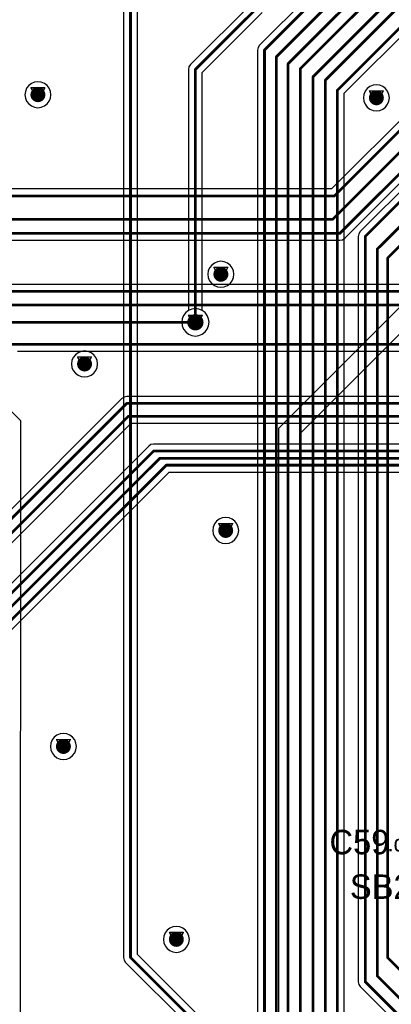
# Model space of a CAD drawing. Header units: millimetres. Extents: x 138 to 555, y 26 to 334.
# Tile 557 of 656: x 270 to 283, y 217 to 253. Entities that reach past the tile are written whole.
import ezdxf

# ---------------------------------------------------------------- set-up
doc = ezdxf.new("R2010")
doc.units = ezdxf.units.MM
for name, color, linetype in [('BottomLayer', 5, 'Continuous'), ('DrillDrawing', 1, 'Continuous'), ('Mechanical27', 56, 'Continuous'), ('MidLayer1', 16, 'Continuous'), ('MidLayer2', 76, 'Continuous'), ('MidLayer3', 90, 'Continuous'), ('MidLayer4', 156, 'Continuous'), ('MultiLayer', 9, 'Continuous'), ('TopLayer', 1, 'Continuous'), ('TopOverlay', 2, 'Continuous'), ('ViaHoleLayer', 16, 'Continuous')]:
    doc.layers.add(name, color=color, linetype=linetype)

msp = doc.modelspace()

# ---------------------------------------------------------------- linework, layer by layer
at = {"layer": 'BottomLayer'}
for p, q in [((287.785, 253.117), (281.252, 246.584)), ((281.739, 244.768), (284.268, 247.298)), ((281.252, 246.584), (268.979, 246.584)), ((258.751, 244.694), (281.558, 244.694)), ((281.558, 244.694), (281.656, 244.713)), ((281.656, 244.713), (281.739, 244.768)), ((289.749, 243.062), (244.306, 243.062)), ((269.687, 240.605), (287.855, 240.605)), ((273.53, 238.86), (265.565, 230.894)), ((273.613, 238.915), (273.53, 238.86)), ((273.711, 238.935), (273.613, 238.915)), ((288.436, 238.935), (273.711, 238.935)), ((265.812, 229.888), (273.873, 237.948)), ((273.873, 237.948), (287.437, 237.948)), ((274.519, 237.106), (263.313, 225.9)), ((274.602, 237.162), (274.519, 237.106)), ((274.699, 237.181), (274.602, 237.162)), ((298.221, 237.181), (274.699, 237.181)), ((263.491, 224.372), (275.27, 236.151)), ((275.27, 236.151), (287.785, 236.151))]:
    msp.add_line(p, q, dxfattribs=at)
at = {"layer": 'BottomLayer', "const_width": 0.1}
for points in [[(281.358, 246.329), (288.077, 253.049)], [(281.291, 245.463), (285.339, 249.511)], [(281.558, 244.948), (285.224, 248.614)], [(268.544, 246.329), (281.358, 246.329)], [(259.552, 245.463), (281.291, 245.463)], [(258.317, 244.948), (281.558, 244.948)], [(244.306, 242.807), (301.266, 242.807)], [(264.52, 242.307), (298.62, 242.307)], [(266.298, 241.666), (276.232, 241.666)], [(276.232, 241.666), (276.236, 241.67)], [(269.253, 240.86), (287.96, 240.86)], [(265.67, 230.64), (273.711, 238.68)], [(273.711, 238.68), (288.436, 238.68)], [(265.632, 230.068), (273.767, 238.203)], [(273.767, 238.203), (287.871, 238.203)], [(263.277, 225.503), (274.699, 236.926)], [(274.699, 236.926), (298.221, 236.926)], [(263.353, 225.087), (274.923, 236.656)], [(274.923, 236.656), (298.208, 236.656)], [(263.004, 224.245), (275.165, 236.406)], [(275.165, 236.406), (298.041, 236.406)]]:
    msp.add_lwpolyline(points, dxfattribs=at)
at = {"layer": 'BottomLayer'}
for points, const_width in [([(270.3, 250.057, 1), (270.575, 250.057, 1)], 0.275), ([(282.765, 249.943, 1), (283.04, 249.943, 1)], 0.275), ([(281.333, 246.329, 1), (281.383, 246.329, 1)], 0.05), ([(281.333, 246.329, 1), (281.383, 246.329, 1)], 0.05), ([(281.266, 245.463, 1), (281.316, 245.463, 1)], 0.05), ([(281.266, 245.463, 1), (281.316, 245.463, 1)], 0.05), ([(281.533, 244.948, 1), (281.583, 244.948, 1)], 0.05), ([(281.533, 244.948, 1), (281.583, 244.948, 1)], 0.05), ([(277.038, 243.44, 1), (277.313, 243.44, 1)], 0.275), ([(276.086, 241.67, 1), (276.386, 241.67, 1)], 0.3), ([(276.207, 241.666, 1), (276.257, 241.666, 1)], 0.05), ([(276.207, 241.666, 1), (276.257, 241.666, 1)], 0.05), ([(276.211, 241.67, 1), (276.261, 241.67, 1)], 0.05), ([(272.017, 240.134, 1), (272.292, 240.134, 1)], 0.275), ([(273.686, 238.68, 1), (273.736, 238.68, 1)], 0.05), ([(273.686, 238.68, 1), (273.736, 238.68, 1)], 0.05), ([(273.742, 238.203, 1), (273.792, 238.203, 1)], 0.05), ([(273.742, 238.203, 1), (273.792, 238.203, 1)], 0.05), ([(274.674, 236.926, 1), (274.724, 236.926, 1)], 0.05), ([(274.674, 236.926, 1), (274.724, 236.926, 1)], 0.05), ([(274.898, 236.656, 1), (274.948, 236.656, 1)], 0.05), ([(274.898, 236.656, 1), (274.948, 236.656, 1)], 0.05), ([(275.14, 236.406, 1), (275.19, 236.406, 1)], 0.05), ([(275.14, 236.406, 1), (275.19, 236.406, 1)], 0.05), ([(277.216, 234, 1), (277.491, 234, 1)], 0.275), ([(271.239, 226.04, 1), (271.514, 226.04, 1)], 0.275), ([(275.398, 218.931, 1), (275.673, 218.931, 1)], 0.275)]:
    msp.add_lwpolyline(points, format="xyb", close=True, dxfattribs=dict(at, const_width=const_width))
at = {"layer": 'DrillDrawing', "const_width": 0.0508}
for points in [[(270.184, 250.311), (270.692, 250.311)], [(270.184, 250.311), (270.438, 249.803)], [(270.285, 250.209), (270.59, 250.209)], [(270.285, 250.209), (270.438, 249.905)], [(270.438, 249.803), (270.692, 250.311)], [(270.438, 249.905), (270.59, 250.209)], [(282.648, 250.197), (283.156, 250.197)], [(282.648, 250.197), (282.902, 249.689)], [(282.75, 250.095), (283.055, 250.095)], [(282.75, 250.095), (282.902, 249.79)], [(282.902, 249.689), (283.156, 250.197)], [(282.902, 249.79), (283.055, 250.095)], [(276.922, 243.694), (277.43, 243.694)], [(276.922, 243.694), (277.176, 243.186)], [(277.023, 243.593), (277.328, 243.593)], [(277.023, 243.593), (277.176, 243.288)], [(277.176, 243.186), (277.43, 243.694)], [(277.176, 243.288), (277.328, 243.593)], [(275.982, 241.924), (276.49, 241.924)], [(275.982, 241.924), (276.236, 241.416)], [(276.084, 241.822), (276.389, 241.822)], [(276.084, 241.822), (276.236, 241.517)], [(276.236, 241.416), (276.49, 241.924)], [(276.236, 241.517), (276.389, 241.822)], [(271.9, 240.388), (272.408, 240.388)], [(271.9, 240.388), (272.154, 239.88)], [(272.002, 240.286), (272.307, 240.286)], [(272.002, 240.286), (272.154, 239.982)], [(272.154, 239.88), (272.408, 240.388)], [(272.154, 239.982), (272.307, 240.286)], [(277.099, 234.254), (277.607, 234.254)], [(277.099, 234.254), (277.353, 233.746)], [(277.201, 234.153), (277.505, 234.153)], [(277.201, 234.153), (277.353, 233.848)], [(277.353, 233.746), (277.607, 234.254)], [(277.353, 233.848), (277.505, 234.153)], [(271.123, 226.294), (271.631, 226.294)], [(271.123, 226.294), (271.377, 225.786)], [(271.224, 226.192), (271.529, 226.192)], [(271.224, 226.192), (271.377, 225.888)], [(271.377, 225.786), (271.631, 226.294)], [(271.377, 225.888), (271.529, 226.192)], [(275.282, 219.185), (275.79, 219.185)], [(275.282, 219.185), (275.536, 218.677)], [(275.536, 218.677), (275.79, 219.185)], [(275.384, 219.084), (275.688, 219.084)], [(275.384, 219.084), (275.536, 218.779)], [(275.536, 218.779), (275.688, 219.084)]]:
    msp.add_lwpolyline(points, dxfattribs=at)
at = {"layer": 'DrillDrawing', "const_width": 0.0254}
for points in [[(270.171, 250.311, 1), (270.196, 250.311, 1)], [(270.171, 250.311, 1), (270.196, 250.311, 1)], [(270.273, 250.209, 1), (270.298, 250.209, 1)], [(270.273, 250.209, 1), (270.298, 250.209, 1)], [(270.577, 250.209, 1), (270.603, 250.209, 1)], [(270.577, 250.209, 1), (270.603, 250.209, 1)], [(270.679, 250.311, 1), (270.704, 250.311, 1)], [(270.679, 250.311, 1), (270.704, 250.311, 1)], [(282.636, 250.197, 1), (282.661, 250.197, 1)], [(282.636, 250.197, 1), (282.661, 250.197, 1)], [(282.737, 250.095, 1), (282.763, 250.095, 1)], [(282.737, 250.095, 1), (282.763, 250.095, 1)], [(283.042, 250.095, 1), (283.067, 250.095, 1)], [(283.042, 250.095, 1), (283.067, 250.095, 1)], [(283.144, 250.197, 1), (283.169, 250.197, 1)], [(283.144, 250.197, 1), (283.169, 250.197, 1)], [(270.425, 249.905, 1), (270.45, 249.905, 1)], [(270.425, 249.905, 1), (270.45, 249.905, 1)], [(270.425, 249.803, 1), (270.45, 249.803, 1)], [(270.425, 249.803, 1), (270.45, 249.803, 1)], [(282.89, 249.79, 1), (282.915, 249.79, 1)], [(282.89, 249.79, 1), (282.915, 249.79, 1)], [(282.89, 249.689, 1), (282.915, 249.689, 1)], [(282.89, 249.689, 1), (282.915, 249.689, 1)], [(276.909, 243.694, 1), (276.934, 243.694, 1)], [(276.909, 243.694, 1), (276.934, 243.694, 1)], [(277.011, 243.593, 1), (277.036, 243.593, 1)], [(277.011, 243.593, 1), (277.036, 243.593, 1)], [(277.315, 243.593, 1), (277.341, 243.593, 1)], [(277.315, 243.593, 1), (277.341, 243.593, 1)], [(277.417, 243.694, 1), (277.442, 243.694, 1)], [(277.417, 243.694, 1), (277.442, 243.694, 1)], [(277.163, 243.288, 1), (277.188, 243.288, 1)], [(277.163, 243.288, 1), (277.188, 243.288, 1)], [(277.163, 243.186, 1), (277.188, 243.186, 1)], [(277.163, 243.186, 1), (277.188, 243.186, 1)], [(275.97, 241.924, 1), (275.995, 241.924, 1)], [(275.97, 241.924, 1), (275.995, 241.924, 1)], [(276.071, 241.822, 1), (276.097, 241.822, 1)], [(276.071, 241.822, 1), (276.097, 241.822, 1)], [(276.376, 241.822, 1), (276.401, 241.822, 1)], [(276.376, 241.822, 1), (276.401, 241.822, 1)], [(276.478, 241.924, 1), (276.503, 241.924, 1)], [(276.478, 241.924, 1), (276.503, 241.924, 1)], [(276.224, 241.517, 1), (276.249, 241.517, 1)], [(276.224, 241.517, 1), (276.249, 241.517, 1)], [(276.224, 241.416, 1), (276.249, 241.416, 1)], [(276.224, 241.416, 1), (276.249, 241.416, 1)], [(271.888, 240.388, 1), (271.913, 240.388, 1)], [(271.888, 240.388, 1), (271.913, 240.388, 1)], [(271.989, 240.286, 1), (272.015, 240.286, 1)], [(271.989, 240.286, 1), (272.015, 240.286, 1)], [(272.294, 240.286, 1), (272.319, 240.286, 1)], [(272.294, 240.286, 1), (272.319, 240.286, 1)], [(272.396, 240.388, 1), (272.421, 240.388, 1)], [(272.396, 240.388, 1), (272.421, 240.388, 1)], [(272.142, 239.982, 1), (272.167, 239.982, 1)], [(272.142, 239.982, 1), (272.167, 239.982, 1)], [(272.142, 239.88, 1), (272.167, 239.88, 1)], [(272.142, 239.88, 1), (272.167, 239.88, 1)], [(277.086, 234.254, 1), (277.112, 234.254, 1)], [(277.086, 234.254, 1), (277.112, 234.254, 1)], [(277.188, 234.153, 1), (277.213, 234.153, 1)], [(277.188, 234.153, 1), (277.213, 234.153, 1)], [(277.493, 234.153, 1), (277.518, 234.153, 1)], [(277.493, 234.153, 1), (277.518, 234.153, 1)], [(277.594, 234.254, 1), (277.62, 234.254, 1)], [(277.594, 234.254, 1), (277.62, 234.254, 1)], [(277.34, 233.848, 1), (277.366, 233.848, 1)], [(277.34, 233.848, 1), (277.366, 233.848, 1)], [(277.34, 233.746, 1), (277.366, 233.746, 1)], [(277.34, 233.746, 1), (277.366, 233.746, 1)], [(271.11, 226.294, 1), (271.135, 226.294, 1)], [(271.11, 226.294, 1), (271.135, 226.294, 1)], [(271.211, 226.192, 1), (271.237, 226.192, 1)], [(271.211, 226.192, 1), (271.237, 226.192, 1)], [(271.516, 226.192, 1), (271.542, 226.192, 1)], [(271.516, 226.192, 1), (271.542, 226.192, 1)], [(271.618, 226.294, 1), (271.643, 226.294, 1)], [(271.618, 226.294, 1), (271.643, 226.294, 1)], [(271.364, 225.888, 1), (271.389, 225.888, 1)], [(271.364, 225.888, 1), (271.389, 225.888, 1)], [(271.364, 225.786, 1), (271.389, 225.786, 1)], [(271.364, 225.786, 1), (271.389, 225.786, 1)], [(275.269, 219.185, 1), (275.295, 219.185, 1)], [(275.269, 219.185, 1), (275.295, 219.185, 1)], [(275.777, 219.185, 1), (275.803, 219.185, 1)], [(275.777, 219.185, 1), (275.803, 219.185, 1)], [(275.371, 219.084, 1), (275.396, 219.084, 1)], [(275.371, 219.084, 1), (275.396, 219.084, 1)], [(275.523, 218.779, 1), (275.549, 218.779, 1)], [(275.523, 218.779, 1), (275.549, 218.779, 1)], [(275.676, 219.084, 1), (275.701, 219.084, 1)], [(275.676, 219.084, 1), (275.701, 219.084, 1)], [(275.523, 218.677, 1), (275.549, 218.677, 1)], [(275.523, 218.677, 1), (275.549, 218.677, 1)]]:
    msp.add_lwpolyline(points, format="xyb", close=True, dxfattribs=at)
at = {"layer": 'MidLayer1'}
for p, q in [((270.099, 250.396), (270.023, 250.297)), ((270.198, 250.472), (270.099, 250.396)), ((270.314, 250.52), (270.198, 250.472)), ((270.438, 250.536), (270.314, 250.52)), ((270.562, 250.52), (270.438, 250.536)), ((270.677, 250.472), (270.562, 250.52)), ((270.776, 250.396), (270.677, 250.472)), ((270.853, 250.297), (270.776, 250.396)), ((282.663, 250.358), (282.563, 250.282)), ((282.778, 250.406), (282.663, 250.358)), ((282.902, 250.422), (282.778, 250.406)), ((283.026, 250.406), (282.902, 250.422)), ((283.142, 250.358), (283.026, 250.406)), ((283.241, 250.282), (283.142, 250.358)), ((269.975, 250.181), (269.959, 250.057)), ((269.959, 250.057), (269.975, 249.933)), ((270.023, 250.297), (269.975, 250.181)), ((270.9, 250.181), (270.853, 250.297)), ((270.917, 250.057), (270.9, 250.181)), ((270.9, 249.933), (270.917, 250.057)), ((282.439, 250.067), (282.423, 249.943)), ((282.487, 250.182), (282.439, 250.067)), ((282.563, 250.282), (282.487, 250.182)), ((283.317, 250.182), (283.241, 250.282)), ((283.365, 250.067), (283.317, 250.182)), ((283.381, 249.943), (283.365, 250.067)), ((269.975, 249.933), (270.023, 249.817)), ((270.023, 249.817), (270.099, 249.718)), ((270.099, 249.718), (270.198, 249.642)), ((270.198, 249.642), (270.314, 249.594)), ((270.562, 249.594), (270.677, 249.642)), ((270.677, 249.642), (270.776, 249.718)), ((270.776, 249.718), (270.853, 249.817)), ((270.853, 249.817), (270.9, 249.933)), ((282.423, 249.943), (282.439, 249.819)), ((282.439, 249.819), (282.487, 249.703)), ((282.487, 249.703), (282.563, 249.604)), ((283.241, 249.604), (283.317, 249.703)), ((283.317, 249.703), (283.365, 249.819)), ((283.365, 249.819), (283.381, 249.943)), ((270.314, 249.594), (270.438, 249.578)), ((270.438, 249.578), (270.562, 249.594)), ((282.563, 249.604), (282.663, 249.528)), ((282.663, 249.528), (282.778, 249.48)), ((282.778, 249.48), (282.902, 249.464)), ((282.902, 249.464), (283.026, 249.48)), ((283.026, 249.48), (283.142, 249.528)), ((283.142, 249.528), (283.241, 249.604)), ((276.936, 243.855), (276.837, 243.779)), ((277.052, 243.903), (276.936, 243.855)), ((277.176, 243.919), (277.052, 243.903)), ((277.3, 243.903), (277.176, 243.919)), ((277.415, 243.855), (277.3, 243.903)), ((277.515, 243.779), (277.415, 243.855)), ((276.713, 243.564), (276.697, 243.44)), ((276.761, 243.68), (276.713, 243.564)), ((276.837, 243.779), (276.761, 243.68)), ((277.591, 243.68), (277.515, 243.779)), ((277.639, 243.564), (277.591, 243.68)), ((277.655, 243.44), (277.639, 243.564)), ((276.697, 243.44), (276.713, 243.316)), ((276.713, 243.316), (276.761, 243.201)), ((276.761, 243.201), (276.837, 243.102)), ((276.837, 243.102), (276.936, 243.025)), ((277.415, 243.025), (277.515, 243.102)), ((277.515, 243.102), (277.591, 243.201)), ((277.591, 243.201), (277.639, 243.316)), ((277.639, 243.316), (277.655, 243.44)), ((276.936, 243.025), (277.052, 242.978)), ((277.052, 242.978), (277.176, 242.961)), ((277.176, 242.961), (277.3, 242.978)), ((277.3, 242.978), (277.415, 243.025)), ((284.075, 242.531), (279.3, 237.756)), ((275.88, 242.026), (275.8, 241.922)), ((275.984, 242.106), (275.88, 242.026)), ((276.106, 242.157), (275.984, 242.106)), ((276.236, 242.174), (276.106, 242.157)), ((276.367, 242.157), (276.236, 242.174)), ((276.489, 242.106), (276.367, 242.157)), ((276.593, 242.026), (276.489, 242.106)), ((276.673, 241.922), (276.593, 242.026)), ((275.749, 241.8), (275.732, 241.67)), ((275.732, 241.67), (275.749, 241.539)), ((275.8, 241.922), (275.749, 241.8)), ((276.724, 241.8), (276.673, 241.922)), ((276.741, 241.67), (276.724, 241.8)), ((276.724, 241.539), (276.741, 241.67)), ((275.749, 241.539), (275.8, 241.418)), ((275.8, 241.418), (275.88, 241.313)), ((275.88, 241.313), (275.984, 241.233)), ((276.489, 241.233), (276.593, 241.313)), ((276.593, 241.313), (276.673, 241.418)), ((276.673, 241.418), (276.724, 241.539)), ((280.137, 237.615), (283.872, 241.35)), ((275.984, 241.233), (276.106, 241.183)), ((276.106, 241.183), (276.236, 241.165)), ((276.236, 241.165), (276.367, 241.183)), ((276.367, 241.183), (276.489, 241.233)), ((272.03, 240.597), (271.915, 240.549)), ((272.154, 240.613), (272.03, 240.597)), ((272.278, 240.597), (272.154, 240.613)), ((272.394, 240.549), (272.278, 240.597)), ((271.692, 240.258), (271.675, 240.134)), ((271.739, 240.374), (271.692, 240.258)), ((271.816, 240.473), (271.739, 240.374)), ((271.915, 240.549), (271.816, 240.473)), ((272.493, 240.473), (272.394, 240.549)), ((272.569, 240.374), (272.493, 240.473)), ((272.617, 240.258), (272.569, 240.374)), ((272.633, 240.134), (272.617, 240.258)), ((271.675, 240.134), (271.692, 240.01)), ((271.692, 240.01), (271.739, 239.895)), ((271.739, 239.895), (271.816, 239.795)), ((272.493, 239.795), (272.569, 239.895)), ((272.569, 239.895), (272.617, 240.01)), ((272.617, 240.01), (272.633, 240.134)), ((271.816, 239.795), (271.915, 239.719)), ((271.915, 239.719), (272.03, 239.671)), ((272.03, 239.671), (272.154, 239.655)), ((272.154, 239.655), (272.278, 239.671)), ((272.278, 239.671), (272.394, 239.719)), ((272.394, 239.719), (272.493, 239.795)), ((269.805, 238.041), (268.694, 239.152)), ((269.805, 237.528), (269.805, 238.041)), ((279.3, 237.756), (279.3, 189.465)), ((269.794, 167.322), (269.805, 237.528)), ((280.137, 161.766), (280.137, 237.615)), ((277.114, 234.415), (277.014, 234.339)), ((277.229, 234.463), (277.114, 234.415)), ((277.353, 234.479), (277.229, 234.463)), ((277.477, 234.463), (277.353, 234.479)), ((277.593, 234.415), (277.477, 234.463)), ((277.692, 234.339), (277.593, 234.415)), ((276.89, 234.124), (276.874, 234)), ((276.938, 234.24), (276.89, 234.124)), ((277.014, 234.339), (276.938, 234.24)), ((277.768, 234.24), (277.692, 234.339)), ((277.816, 234.124), (277.768, 234.24)), ((277.832, 234), (277.816, 234.124)), ((276.874, 234), (276.89, 233.876)), ((276.89, 233.876), (276.938, 233.761)), ((276.938, 233.761), (277.014, 233.661)), ((277.014, 233.661), (277.114, 233.585)), ((277.593, 233.585), (277.692, 233.661)), ((277.692, 233.661), (277.768, 233.761)), ((277.768, 233.761), (277.816, 233.876)), ((277.816, 233.876), (277.832, 234)), ((277.114, 233.585), (277.229, 233.537)), ((277.229, 233.537), (277.353, 233.521)), ((277.353, 233.521), (277.477, 233.537)), ((277.477, 233.537), (277.593, 233.585)), ((271.137, 226.455), (271.038, 226.379)), ((271.253, 226.503), (271.137, 226.455)), ((271.377, 226.519), (271.253, 226.503)), ((271.501, 226.503), (271.377, 226.519)), ((271.616, 226.455), (271.501, 226.503)), ((271.715, 226.379), (271.616, 226.455)), ((270.914, 226.164), (270.897, 226.04)), ((270.962, 226.28), (270.914, 226.164)), ((271.038, 226.379), (270.962, 226.28)), ((271.791, 226.28), (271.715, 226.379)), ((271.839, 226.164), (271.791, 226.28)), ((271.856, 226.04), (271.839, 226.164)), ((270.897, 226.04), (270.914, 225.916)), ((270.914, 225.916), (270.962, 225.8)), ((270.962, 225.8), (271.038, 225.701)), ((271.038, 225.701), (271.137, 225.625)), ((271.616, 225.625), (271.715, 225.701)), ((271.715, 225.701), (271.791, 225.8)), ((271.791, 225.8), (271.839, 225.916)), ((271.839, 225.916), (271.856, 226.04)), ((271.137, 225.625), (271.253, 225.577)), ((271.253, 225.577), (271.377, 225.561)), ((271.377, 225.561), (271.501, 225.577)), ((271.501, 225.577), (271.616, 225.625)), ((275.121, 219.171), (275.073, 219.055)), ((275.197, 219.27), (275.121, 219.171)), ((275.296, 219.346), (275.197, 219.27)), ((275.412, 219.394), (275.296, 219.346)), ((275.536, 219.41), (275.412, 219.394)), ((275.66, 219.394), (275.536, 219.41)), ((275.775, 219.346), (275.66, 219.394)), ((275.875, 219.27), (275.775, 219.346)), ((275.951, 219.171), (275.875, 219.27)), ((275.999, 219.055), (275.951, 219.171)), ((275.073, 219.055), (275.057, 218.931)), ((275.057, 218.931), (275.073, 218.807)), ((275.073, 218.807), (275.121, 218.692)), ((275.951, 218.692), (275.999, 218.807)), ((276.015, 218.931), (275.999, 219.055)), ((275.999, 218.807), (276.015, 218.931)), ((275.121, 218.692), (275.197, 218.592)), ((275.197, 218.592), (275.296, 218.516)), ((275.296, 218.516), (275.412, 218.468)), ((275.412, 218.468), (275.536, 218.452)), ((275.536, 218.452), (275.66, 218.468)), ((275.66, 218.468), (275.775, 218.516)), ((275.775, 218.516), (275.875, 218.592)), ((275.875, 218.592), (275.951, 218.692))]:
    msp.add_line(p, q, dxfattribs=at)
for points, const_width in [([(270.3, 250.057, 1), (270.575, 250.057, 1)], 0.275), ([(282.765, 249.943, 1), (283.04, 249.943, 1)], 0.275), ([(277.038, 243.44, 1), (277.313, 243.44, 1)], 0.275), ([(276.086, 241.67, 1), (276.386, 241.67, 1)], 0.3), ([(272.017, 240.134, 1), (272.292, 240.134, 1)], 0.275), ([(277.216, 234, 1), (277.491, 234, 1)], 0.275), ([(271.239, 226.04, 1), (271.514, 226.04, 1)], 0.275), ([(275.398, 218.931, 1), (275.673, 218.931, 1)], 0.275)]:
    msp.add_lwpolyline(points, format="xyb", close=True, dxfattribs=dict(at, const_width=const_width))
at = {"layer": 'MidLayer2'}
for p, q in [((275.88, 242.026), (275.8, 241.922)), ((275.984, 242.106), (275.88, 242.026)), ((276.106, 242.157), (275.984, 242.106)), ((276.236, 242.174), (276.106, 242.157)), ((276.367, 242.157), (276.236, 242.174)), ((276.489, 242.106), (276.367, 242.157)), ((276.593, 242.026), (276.489, 242.106)), ((276.673, 241.922), (276.593, 242.026)), ((275.749, 241.8), (275.732, 241.67)), ((275.732, 241.67), (275.749, 241.539)), ((275.8, 241.922), (275.749, 241.8)), ((276.724, 241.8), (276.673, 241.922)), ((276.741, 241.67), (276.724, 241.8)), ((276.724, 241.539), (276.741, 241.67)), ((275.749, 241.539), (275.8, 241.418)), ((275.8, 241.418), (275.88, 241.313)), ((275.88, 241.313), (275.984, 241.233)), ((276.489, 241.233), (276.593, 241.313)), ((276.593, 241.313), (276.673, 241.418)), ((276.673, 241.418), (276.724, 241.539)), ((275.984, 241.233), (276.106, 241.183)), ((276.106, 241.183), (276.236, 241.165)), ((276.236, 241.165), (276.367, 241.183)), ((276.367, 241.183), (276.489, 241.233))]:
    msp.add_line(p, q, dxfattribs=at)
for points, const_width in [([(270.3, 250.057, 1), (270.575, 250.057, 1)], 0.275), ([(282.765, 249.943, 1), (283.04, 249.943, 1)], 0.275), ([(277.038, 243.44, 1), (277.313, 243.44, 1)], 0.275), ([(276.086, 241.67, 1), (276.386, 241.67, 1)], 0.3), ([(272.017, 240.134, 1), (272.292, 240.134, 1)], 0.275), ([(277.216, 234, 1), (277.491, 234, 1)], 0.275), ([(271.239, 226.04, 1), (271.514, 226.04, 1)], 0.275), ([(275.398, 218.931, 1), (275.673, 218.931, 1)], 0.275)]:
    msp.add_lwpolyline(points, format="xyb", close=True, dxfattribs=dict(at, const_width=const_width))
at = {"layer": 'MidLayer3'}
for p, q in [((275.88, 242.026), (275.8, 241.922)), ((275.984, 242.106), (275.88, 242.026)), ((276.106, 242.157), (275.984, 242.106)), ((276.236, 242.174), (276.106, 242.157)), ((276.367, 242.157), (276.236, 242.174)), ((276.489, 242.106), (276.367, 242.157)), ((276.593, 242.026), (276.489, 242.106)), ((276.673, 241.922), (276.593, 242.026)), ((275.749, 241.8), (275.732, 241.67)), ((275.732, 241.67), (275.749, 241.539)), ((275.8, 241.922), (275.749, 241.8)), ((276.724, 241.8), (276.673, 241.922)), ((276.741, 241.67), (276.724, 241.8)), ((276.724, 241.539), (276.741, 241.67)), ((275.749, 241.539), (275.8, 241.418)), ((275.8, 241.418), (275.88, 241.313)), ((275.88, 241.313), (275.984, 241.233)), ((276.489, 241.233), (276.593, 241.313)), ((276.593, 241.313), (276.673, 241.418)), ((276.673, 241.418), (276.724, 241.539)), ((275.984, 241.233), (276.106, 241.183)), ((276.106, 241.183), (276.236, 241.165)), ((276.236, 241.165), (276.367, 241.183)), ((276.367, 241.183), (276.489, 241.233))]:
    msp.add_line(p, q, dxfattribs=at)
for points, const_width in [([(270.3, 250.057, 1), (270.575, 250.057, 1)], 0.275), ([(282.765, 249.943, 1), (283.04, 249.943, 1)], 0.275), ([(277.038, 243.44, 1), (277.313, 243.44, 1)], 0.275), ([(276.086, 241.67, 1), (276.386, 241.67, 1)], 0.3), ([(272.017, 240.134, 1), (272.292, 240.134, 1)], 0.275), ([(277.216, 234, 1), (277.491, 234, 1)], 0.275), ([(271.239, 226.04, 1), (271.514, 226.04, 1)], 0.275), ([(275.398, 218.931, 1), (275.673, 218.931, 1)], 0.275)]:
    msp.add_lwpolyline(points, format="xyb", close=True, dxfattribs=dict(at, const_width=const_width))
at = {"layer": 'MidLayer4'}
for p, q in [((270.099, 250.396), (270.023, 250.297)), ((270.198, 250.472), (270.099, 250.396)), ((270.314, 250.52), (270.198, 250.472)), ((270.438, 250.536), (270.314, 250.52)), ((270.562, 250.52), (270.438, 250.536)), ((270.677, 250.472), (270.562, 250.52)), ((270.776, 250.396), (270.677, 250.472)), ((270.853, 250.297), (270.776, 250.396)), ((282.663, 250.358), (282.563, 250.282)), ((282.778, 250.406), (282.663, 250.358)), ((282.902, 250.422), (282.778, 250.406)), ((283.026, 250.406), (282.902, 250.422)), ((283.142, 250.358), (283.026, 250.406)), ((283.241, 250.282), (283.142, 250.358)), ((269.975, 250.181), (269.959, 250.057)), ((269.959, 250.057), (269.975, 249.933)), ((270.023, 250.297), (269.975, 250.181)), ((270.9, 250.181), (270.853, 250.297)), ((270.917, 250.057), (270.9, 250.181)), ((270.9, 249.933), (270.917, 250.057)), ((282.439, 250.067), (282.423, 249.943)), ((282.487, 250.182), (282.439, 250.067)), ((282.563, 250.282), (282.487, 250.182)), ((283.317, 250.182), (283.241, 250.282)), ((283.365, 250.067), (283.317, 250.182)), ((283.381, 249.943), (283.365, 250.067)), ((269.975, 249.933), (270.023, 249.817)), ((270.023, 249.817), (270.099, 249.718)), ((270.099, 249.718), (270.198, 249.642)), ((270.198, 249.642), (270.314, 249.594)), ((270.562, 249.594), (270.677, 249.642)), ((270.677, 249.642), (270.776, 249.718)), ((270.776, 249.718), (270.853, 249.817)), ((270.853, 249.817), (270.9, 249.933)), ((282.423, 249.943), (282.439, 249.819)), ((282.439, 249.819), (282.487, 249.703)), ((282.487, 249.703), (282.563, 249.604)), ((283.241, 249.604), (283.317, 249.703)), ((283.317, 249.703), (283.365, 249.819)), ((283.365, 249.819), (283.381, 249.943)), ((270.314, 249.594), (270.438, 249.578)), ((270.438, 249.578), (270.562, 249.594)), ((282.563, 249.604), (282.663, 249.528)), ((282.663, 249.528), (282.778, 249.48)), ((282.778, 249.48), (282.902, 249.464)), ((282.902, 249.464), (283.026, 249.48)), ((283.026, 249.48), (283.142, 249.528)), ((283.142, 249.528), (283.241, 249.604)), ((276.936, 243.855), (276.837, 243.779)), ((277.052, 243.903), (276.936, 243.855)), ((277.176, 243.919), (277.052, 243.903)), ((277.3, 243.903), (277.176, 243.919)), ((277.415, 243.855), (277.3, 243.903)), ((277.515, 243.779), (277.415, 243.855)), ((276.713, 243.564), (276.697, 243.44)), ((276.761, 243.68), (276.713, 243.564)), ((276.837, 243.779), (276.761, 243.68)), ((277.591, 243.68), (277.515, 243.779)), ((277.639, 243.564), (277.591, 243.68)), ((277.655, 243.44), (277.639, 243.564)), ((276.697, 243.44), (276.713, 243.316)), ((276.713, 243.316), (276.761, 243.201)), ((276.761, 243.201), (276.837, 243.102)), ((276.837, 243.102), (276.936, 243.025)), ((277.415, 243.025), (277.515, 243.102)), ((277.515, 243.102), (277.591, 243.201)), ((277.591, 243.201), (277.639, 243.316)), ((277.639, 243.316), (277.655, 243.44)), ((276.936, 243.025), (277.052, 242.978)), ((277.052, 242.978), (277.176, 242.961)), ((277.176, 242.961), (277.3, 242.978)), ((277.3, 242.978), (277.415, 243.025)), ((275.88, 242.026), (275.8, 241.922)), ((275.984, 242.106), (275.88, 242.026)), ((276.106, 242.157), (275.984, 242.106)), ((276.236, 242.174), (276.106, 242.157)), ((276.367, 242.157), (276.236, 242.174)), ((276.489, 242.106), (276.367, 242.157)), ((276.593, 242.026), (276.489, 242.106)), ((276.673, 241.922), (276.593, 242.026)), ((275.749, 241.8), (275.732, 241.67)), ((275.732, 241.67), (275.749, 241.539)), ((275.8, 241.922), (275.749, 241.8)), ((276.724, 241.8), (276.673, 241.922)), ((276.741, 241.67), (276.724, 241.8)), ((276.724, 241.539), (276.741, 241.67)), ((275.749, 241.539), (275.8, 241.418)), ((275.8, 241.418), (275.88, 241.313)), ((275.88, 241.313), (275.984, 241.233)), ((276.489, 241.233), (276.593, 241.313)), ((276.593, 241.313), (276.673, 241.418)), ((276.673, 241.418), (276.724, 241.539)), ((275.984, 241.233), (276.106, 241.183)), ((276.106, 241.183), (276.236, 241.165)), ((276.236, 241.165), (276.367, 241.183)), ((276.367, 241.183), (276.489, 241.233)), ((272.03, 240.597), (271.915, 240.549)), ((272.154, 240.613), (272.03, 240.597)), ((272.278, 240.597), (272.154, 240.613)), ((272.394, 240.549), (272.278, 240.597)), ((271.692, 240.258), (271.675, 240.134)), ((271.739, 240.374), (271.692, 240.258)), ((271.816, 240.473), (271.739, 240.374)), ((271.915, 240.549), (271.816, 240.473)), ((272.493, 240.473), (272.394, 240.549)), ((272.569, 240.374), (272.493, 240.473)), ((272.617, 240.258), (272.569, 240.374)), ((272.633, 240.134), (272.617, 240.258)), ((271.675, 240.134), (271.692, 240.01)), ((271.692, 240.01), (271.739, 239.895)), ((271.739, 239.895), (271.816, 239.795)), ((272.493, 239.795), (272.569, 239.895)), ((272.569, 239.895), (272.617, 240.01)), ((272.617, 240.01), (272.633, 240.134)), ((271.816, 239.795), (271.915, 239.719)), ((271.915, 239.719), (272.03, 239.671)), ((272.03, 239.671), (272.154, 239.655)), ((272.154, 239.655), (272.278, 239.671)), ((272.278, 239.671), (272.394, 239.719)), ((272.394, 239.719), (272.493, 239.795)), ((277.114, 234.415), (277.014, 234.339)), ((277.229, 234.463), (277.114, 234.415)), ((277.353, 234.479), (277.229, 234.463)), ((277.477, 234.463), (277.353, 234.479)), ((277.593, 234.415), (277.477, 234.463)), ((277.692, 234.339), (277.593, 234.415)), ((276.89, 234.124), (276.874, 234)), ((276.938, 234.24), (276.89, 234.124)), ((277.014, 234.339), (276.938, 234.24)), ((277.768, 234.24), (277.692, 234.339)), ((277.816, 234.124), (277.768, 234.24)), ((277.832, 234), (277.816, 234.124)), ((276.874, 234), (276.89, 233.876)), ((276.89, 233.876), (276.938, 233.761)), ((276.938, 233.761), (277.014, 233.661)), ((277.014, 233.661), (277.114, 233.585)), ((277.593, 233.585), (277.692, 233.661)), ((277.692, 233.661), (277.768, 233.761)), ((277.768, 233.761), (277.816, 233.876)), ((277.816, 233.876), (277.832, 234)), ((277.114, 233.585), (277.229, 233.537)), ((277.229, 233.537), (277.353, 233.521)), ((277.353, 233.521), (277.477, 233.537)), ((277.477, 233.537), (277.593, 233.585)), ((271.137, 226.455), (271.038, 226.379)), ((271.253, 226.503), (271.137, 226.455)), ((271.377, 226.519), (271.253, 226.503)), ((271.501, 226.503), (271.377, 226.519)), ((271.616, 226.455), (271.501, 226.503)), ((271.715, 226.379), (271.616, 226.455)), ((270.914, 226.164), (270.897, 226.04)), ((270.962, 226.28), (270.914, 226.164)), ((271.038, 226.379), (270.962, 226.28)), ((271.791, 226.28), (271.715, 226.379)), ((271.839, 226.164), (271.791, 226.28)), ((271.856, 226.04), (271.839, 226.164)), ((270.897, 226.04), (270.914, 225.916)), ((270.914, 225.916), (270.962, 225.8)), ((270.962, 225.8), (271.038, 225.701)), ((271.038, 225.701), (271.137, 225.625)), ((271.616, 225.625), (271.715, 225.701)), ((271.715, 225.701), (271.791, 225.8)), ((271.791, 225.8), (271.839, 225.916)), ((271.839, 225.916), (271.856, 226.04)), ((271.137, 225.625), (271.253, 225.577)), ((271.253, 225.577), (271.377, 225.561)), ((271.377, 225.561), (271.501, 225.577)), ((271.501, 225.577), (271.616, 225.625)), ((275.121, 219.171), (275.073, 219.055)), ((275.197, 219.27), (275.121, 219.171)), ((275.296, 219.346), (275.197, 219.27)), ((275.412, 219.394), (275.296, 219.346)), ((275.536, 219.41), (275.412, 219.394)), ((275.66, 219.394), (275.536, 219.41)), ((275.775, 219.346), (275.66, 219.394)), ((275.875, 219.27), (275.775, 219.346)), ((275.951, 219.171), (275.875, 219.27)), ((275.999, 219.055), (275.951, 219.171)), ((275.073, 219.055), (275.057, 218.931)), ((275.057, 218.931), (275.073, 218.807)), ((275.073, 218.807), (275.121, 218.692)), ((275.951, 218.692), (275.999, 218.807)), ((276.015, 218.931), (275.999, 219.055)), ((275.999, 218.807), (276.015, 218.931)), ((275.121, 218.692), (275.197, 218.592)), ((275.197, 218.592), (275.296, 218.516)), ((275.296, 218.516), (275.412, 218.468)), ((275.412, 218.468), (275.536, 218.452)), ((275.536, 218.452), (275.66, 218.468)), ((275.66, 218.468), (275.775, 218.516)), ((275.775, 218.516), (275.875, 218.592)), ((275.875, 218.592), (275.951, 218.692))]:
    msp.add_line(p, q, dxfattribs=at)
for points, const_width in [([(270.3, 250.057, 1), (270.575, 250.057, 1)], 0.275), ([(282.765, 249.943, 1), (283.04, 249.943, 1)], 0.275), ([(277.038, 243.44, 1), (277.313, 243.44, 1)], 0.275), ([(276.086, 241.67, 1), (276.386, 241.67, 1)], 0.3), ([(272.017, 240.134, 1), (272.292, 240.134, 1)], 0.275), ([(277.216, 234, 1), (277.491, 234, 1)], 0.275), ([(271.239, 226.04, 1), (271.514, 226.04, 1)], 0.275), ([(275.398, 218.931, 1), (275.673, 218.931, 1)], 0.275)]:
    msp.add_lwpolyline(points, format="xyb", close=True, dxfattribs=dict(at, const_width=const_width))
at = {"layer": 'MultiLayer'}
for points, const_width in [([(270.3, 250.057, 1), (270.575, 250.057, 1)], 0.275), ([(282.765, 249.943, 1), (283.04, 249.943, 1)], 0.275), ([(277.038, 243.44, 1), (277.313, 243.44, 1)], 0.275), ([(276.086, 241.67, 1), (276.386, 241.67, 1)], 0.3), ([(272.017, 240.134, 1), (272.292, 240.134, 1)], 0.275), ([(277.216, 234, 1), (277.491, 234, 1)], 0.275), ([(271.239, 226.04, 1), (271.514, 226.04, 1)], 0.275), ([(275.398, 218.931, 1), (275.673, 218.931, 1)], 0.275)]:
    msp.add_lwpolyline(points, format="xyb", close=True, dxfattribs=dict(at, const_width=const_width))
at = {"layer": 'TopLayer'}
for p, q in [((302.706, 275.989), (278.601, 251.885)), ((274.102, 218.371), (274.102, 270.481)), ((273.592, 259.202), (273.592, 218.266)), ((281.719, 250.114), (287.037, 255.431)), ((278.335, 253.445), (276.056, 251.166)), ((276.491, 250.88), (278.696, 253.084)), ((278.546, 251.802), (278.527, 251.704)), ((278.601, 251.885), (278.546, 251.802)), ((278.527, 251.704), (278.527, 188.216)), ((276.001, 251.083), (275.981, 250.985)), ((276.056, 251.166), (276.001, 251.083)), ((275.981, 250.985), (275.981, 242.104)), ((276.491, 242.104), (276.491, 250.88)), ((281.719, 186.491), (281.719, 250.114)), ((284.48, 247.183), (282.311, 245.015)), ((282.256, 244.932), (282.236, 244.834)), ((282.311, 245.015), (282.256, 244.932)), ((282.236, 244.834), (282.236, 217.369)), ((275.88, 242.026), (275.8, 241.922)), ((275.981, 242.104), (275.88, 242.026)), ((276.593, 242.026), (276.491, 242.104)), ((276.673, 241.922), (276.593, 242.026)), ((275.749, 241.8), (275.732, 241.67)), ((275.732, 241.67), (275.749, 241.539)), ((275.8, 241.922), (275.749, 241.8)), ((276.724, 241.8), (276.673, 241.922)), ((276.741, 241.67), (276.724, 241.8)), ((276.724, 241.539), (276.741, 241.67)), ((275.749, 241.539), (275.8, 241.418)), ((275.8, 241.418), (275.88, 241.313)), ((275.88, 241.313), (275.984, 241.233)), ((276.489, 241.233), (276.593, 241.313)), ((276.593, 241.313), (276.673, 241.418)), ((276.673, 241.418), (276.724, 241.539)), ((275.984, 241.233), (276.106, 241.183)), ((276.106, 241.183), (276.236, 241.165)), ((276.236, 241.165), (276.367, 241.183)), ((276.367, 241.183), (276.489, 241.233)), ((273.592, 218.266), (273.611, 218.168)), ((273.611, 218.168), (273.667, 218.085)), ((273.667, 218.085), (275.96, 215.791)), ((276.321, 216.152), (274.102, 218.371)), ((282.236, 217.369), (282.256, 217.272)), ((282.256, 217.272), (282.311, 217.189)), ((282.311, 217.189), (283.95, 215.55))]:
    msp.add_line(p, q, dxfattribs=at)
at = {"layer": 'TopLayer', "const_width": 0.1}
for points in [[(278.782, 251.704), (302.886, 275.809)], [(279.222, 251.456), (303.1, 275.334)], [(279.651, 251.196), (303.304, 274.85)], [(280.103, 251.016), (303.463, 274.376)], [(273.847, 218.266), (273.847, 270.481)], [(280.571, 250.718), (287.617, 257.764)], [(281.025, 250.595), (287.276, 256.846)], [(281.464, 250.219), (287.164, 255.919)], [(276.236, 250.985), (278.823, 253.572)], [(278.782, 188.11), (278.782, 251.704)], [(279.222, 187.894), (279.222, 251.456)], [(279.651, 187.686), (279.651, 251.196)], [(276.236, 241.67), (276.236, 250.985)], [(280.103, 187.407), (280.103, 251.016)], [(280.571, 187.143), (280.571, 250.718)], [(281.025, 186.806), (281.025, 250.595)], [(281.464, 186.491), (281.464, 250.219)], [(282.491, 244.834), (284.967, 247.31)], [(282.939, 244.37), (285.75, 247.181)], [(283.323, 244.042), (286.48, 247.199)], [(282.491, 217.369), (282.491, 244.834)], [(282.939, 217.581), (282.939, 244.37)], [(283.323, 218.251), (283.323, 244.042)], [(273.847, 218.266), (276.448, 215.664)], [(283.323, 218.251), (284.373, 217.2)], [(282.491, 217.369), (284.13, 215.73)], [(282.939, 217.581), (284.306, 216.214)]]:
    msp.add_lwpolyline(points, dxfattribs=at)
at = {"layer": 'TopLayer'}
for points, const_width in [([(278.757, 251.704, 1), (278.807, 251.704, 1)], 0.05), ([(278.757, 251.704, 1), (278.807, 251.704, 1)], 0.05), ([(279.197, 251.456, 1), (279.247, 251.456, 1)], 0.05), ([(279.197, 251.456, 1), (279.247, 251.456, 1)], 0.05), ([(279.626, 251.196, 1), (279.676, 251.196, 1)], 0.05), ([(279.626, 251.196, 1), (279.676, 251.196, 1)], 0.05), ([(276.211, 250.985, 1), (276.261, 250.985, 1)], 0.05), ([(276.211, 250.985, 1), (276.261, 250.985, 1)], 0.05), ([(280.078, 251.016, 1), (280.128, 251.016, 1)], 0.05), ([(280.078, 251.016, 1), (280.128, 251.016, 1)], 0.05), ([(280.546, 250.718, 1), (280.596, 250.718, 1)], 0.05), ([(280.546, 250.718, 1), (280.596, 250.718, 1)], 0.05), ([(281, 250.595, 1), (281.05, 250.595, 1)], 0.05), ([(281, 250.595, 1), (281.05, 250.595, 1)], 0.05), ([(270.3, 250.057, 1), (270.575, 250.057, 1)], 0.275), ([(281.439, 250.219, 1), (281.489, 250.219, 1)], 0.05), ([(281.439, 250.219, 1), (281.489, 250.219, 1)], 0.05), ([(282.765, 249.943, 1), (283.04, 249.943, 1)], 0.275), ([(282.466, 244.834, 1), (282.516, 244.834, 1)], 0.05), ([(282.466, 244.834, 1), (282.516, 244.834, 1)], 0.05), ([(282.914, 244.37, 1), (282.964, 244.37, 1)], 0.05), ([(282.914, 244.37, 1), (282.964, 244.37, 1)], 0.05), ([(283.298, 244.042, 1), (283.348, 244.042, 1)], 0.05), ([(283.298, 244.042, 1), (283.348, 244.042, 1)], 0.05), ([(277.038, 243.44, 1), (277.313, 243.44, 1)], 0.275), ([(276.086, 241.67, 1), (276.386, 241.67, 1)], 0.3), ([(276.211, 241.67, 1), (276.261, 241.67, 1)], 0.05), ([(272.017, 240.134, 1), (272.292, 240.134, 1)], 0.275), ([(277.216, 234, 1), (277.491, 234, 1)], 0.275), ([(271.239, 226.04, 1), (271.514, 226.04, 1)], 0.275), ([(275.398, 218.931, 1), (275.673, 218.931, 1)], 0.275), ([(273.822, 218.266, 1), (273.872, 218.266, 1)], 0.05), ([(273.822, 218.266, 1), (273.872, 218.266, 1)], 0.05), ([(283.298, 218.251, 1), (283.348, 218.251, 1)], 0.05), ([(283.298, 218.251, 1), (283.348, 218.251, 1)], 0.05), ([(282.466, 217.369, 1), (282.516, 217.369, 1)], 0.05), ([(282.466, 217.369, 1), (282.516, 217.369, 1)], 0.05), ([(282.914, 217.581, 1), (282.964, 217.581, 1)], 0.05), ([(282.914, 217.581, 1), (282.964, 217.581, 1)], 0.05)]:
    msp.add_lwpolyline(points, format="xyb", close=True, dxfattribs=dict(at, const_width=const_width))
at = {"layer": 'ViaHoleLayer', "const_width": 0.15}
for points in [[(270.363, 250.057, 1), (270.513, 250.057, 1)], [(282.827, 249.943, 1), (282.977, 249.943, 1)], [(277.101, 243.44, 1), (277.251, 243.44, 1)], [(276.161, 241.67, 1), (276.311, 241.67, 1)], [(272.079, 240.134, 1), (272.229, 240.134, 1)], [(277.278, 234, 1), (277.428, 234, 1)], [(271.302, 226.04, 1), (271.452, 226.04, 1)], [(275.461, 218.931, 1), (275.611, 218.931, 1)]]:
    msp.add_lwpolyline(points, format="xyb", close=True, dxfattribs=at)

# ---------------------------------------------------------------- texts
at = {"layer": 'Mechanical27'}
msp.add_text('.designator', height=0.6, dxfattribs=at).set_placement((283.312, 222.174))
at = {"layer": 'TopOverlay'}
for s, p in [('C59', (281.175, 222.068)), ('SB25', (281.927, 220.424))]:
    msp.add_text(s, height=0.9, dxfattribs=at).set_placement(p)

doc.saveas('drawing.dxf')
